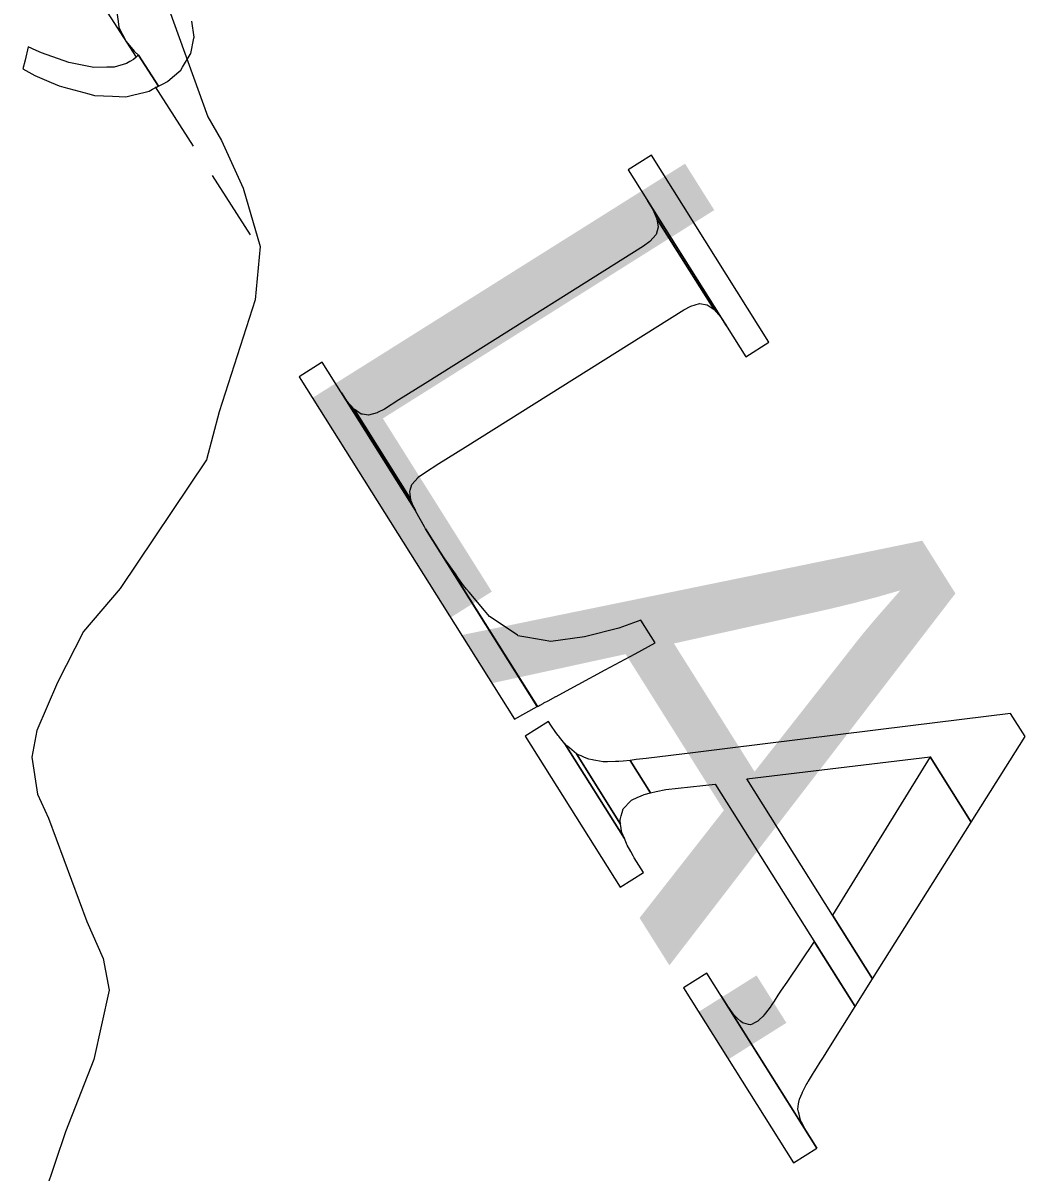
# Model space of a CAD drawing. Extents: x 3962991 to 3983549, y 181631 to 204078.
# Drawn here: x 3974479.7 to 3974707.3, y 196754 to 197015.1 of the extents above; entities that cross this region are included whole.
import ezdxf

# ---------------------------------------------------------------- set-up
doc = ezdxf.new("R2010")
doc.units = 0
for name, color, linetype in [('V-ANNO-MASK', 7, 'Continuous'), ('V-ANNO-MASK2', 7, 'Continuous'), ('V-TOPO-GNAM-IDEN', 7, 'Continuous'), ('V-WETL-SWMP', 7, 'Continuous')]:
    doc.layers.add(name, color=color, linetype=linetype)

msp = doc.modelspace()

# ---------------------------------------------------------------- linework, layer by layer
at = {"layer": 'V-ANNO-MASK2'}
msp.add_lwpolyline([(3974500.96, 197017.66), (3974501.37, 197014.83), (3974501.47, 197014.18), (3974501.48, 197014.1), (3974503.11, 197010.91), (3974504.97, 197008.69), (3974505.13, 197008.49), (3974505.89, 197007.82), (3974510.44, 197000.75), (3974511.49, 197001.3), (3974512.47, 197001.8), (3974513.65, 197002.82), (3974515.53, 197004.42), (3974515.93, 197005.09), (3974517.66, 197007.95), (3974517.8, 197008.18), (3974518.52, 197011.66), (3974518.57, 197011.91), (3974518.04, 197015.53)], dxfattribs=at)
for points in [[(3974480.15, 197006.66), (3974479.68, 197004.7), (3974482.36, 197003.22), (3974486.1, 197001.61), (3974487.9, 197000.82), (3974488.95, 197000.54), (3974494.67, 196998.99), (3974495.94, 196998.64), (3974499.99, 196998.51), (3974503.06, 196998.38), (3974504.52, 196998.74), (3974507.4, 196999.42), (3974508.31, 196999.64), (3974509.13, 197000.09), (3974509.84, 197000.45), (3974510.16, 197000.62), (3974510.2, 197000.62), (3974510.19, 197000.64), (3974510.44, 197000.75), (3974505.89, 197007.82), (3974505.68, 197007.64), (3974505.65, 197007.62), (3974505.39, 197007.36), (3974504.8, 197006.81), (3974503.98, 197006.37), (3974503.22, 197005.92), (3974500.42, 197005.12), (3974498.74, 197005.1), (3974495.79, 197005.03), (3974491.26, 197005.91), (3974490.08, 197006.12), (3974483.91, 197008.37), (3974482.7, 197008.91), (3974480.89, 197009.71)], [(3974622.42, 196985.07), (3974617.16, 196981.77), (3974643.88, 196939.29), (3974649.14, 196942.6)], [(3974622.77, 196972.75), (3974623.68, 196970.61), (3974636.65, 196949.99), (3974638.17, 196948.24), (3974639.48, 196946.28), (3974621.55, 196974.8)], [(3974556.47, 196926.24), (3974554.88, 196927.35), (3974567.78, 196906.83), (3974567.54, 196908.63), (3974567.63, 196908.95), (3974568.04, 196910.28), (3974569.43, 196911.84), (3974569.47, 196911.89), (3974570.86, 196912.91), (3974574.17, 196915), (3974580.12, 196918.74), (3974586.61, 196922.82), (3974629.76, 196949.95), (3974631.35, 196950.78), (3974633.35, 196951.36), (3974635.06, 196951.09), (3974636.65, 196949.99), (3974623.67, 196970.63), (3974623.98, 196968.7), (3974623.48, 196967.05), (3974622.1, 196965.5), (3974620.66, 196964.42), (3974577.52, 196937.29), (3974571.03, 196933.21), (3974565.07, 196929.46), (3974561.77, 196927.38), (3974560.23, 196926.59), (3974560.17, 196926.55), (3974558.17, 196925.98), (3974556.78, 196926.2)], [(3974547.39, 196937.89), (3974542.39, 196934.74), (3974591.31, 196856.96), (3974596.51, 196859.78), (3974571.11, 196900.18), (3974570.86, 196900.63), (3974568.95, 196904.11), (3974568.84, 196904.34), (3974547.65, 196938.05), (3974547.62, 196938.03), (3974547.42, 196937.9)], [(3974553.34, 196929.11), (3974552.04, 196931.06), (3974568.84, 196904.34), (3974568.64, 196904.77)], [(3974553.73, 196928.66), (3974553.35, 196929.09), (3974568.64, 196904.77), (3974568.33, 196905.44), (3974567.82, 196906.54), (3974567.78, 196906.83), (3974554.87, 196927.36), (3974554.36, 196927.94)], [(3974574.61, 196894.67), (3974571.11, 196900.18), (3974596.51, 196859.78), (3974596.54, 196859.79)], [(3974577.54, 196890.46), (3974574.62, 196894.65), (3974596.54, 196859.79), (3974596.75, 196859.91), (3974596.78, 196859.92), (3974596.83, 196859.96), (3974596.92, 196859.99), (3974597.05, 196860.07), (3974597.16, 196860.12), (3974597.82, 196860.49), (3974598.03, 196860.6), (3974598.97, 196861.11), (3974600.73, 196862.06), (3974600.79, 196862.08), (3974602.31, 196862.91), (3974605.76, 196864.77), (3974611.96, 196868.12), (3974618.72, 196871.77), (3974623.32, 196874.25), (3974620.06, 196879.42), (3974615.03, 196877.63), (3974607.25, 196875.61), (3974599.57, 196874.61), (3974594.39, 196875.5), (3974592.11, 196875.89), (3974591.98, 196875.98), (3974587.86, 196878.78), (3974585.67, 196880.26), (3974584.54, 196881.61), (3974581, 196885.81), (3974580.44, 196886.48), (3974579.74, 196887.31), (3974578.63, 196888.89), (3974577.9, 196889.94)], [(3974618.98, 196847.73), (3974617.62, 196847.56), (3974622.26, 196840.19), (3974623.53, 196840.49), (3974625.7, 196840.91), (3974636.94, 196842.18), (3974668.73, 196791.62), (3974672.66, 196797.89), (3974644.09, 196843.33), (3974685.73, 196848.38), (3974695.07, 196833.53), (3974707.3, 196852.96), (3974704.01, 196858.2), (3974681.31, 196855.41), (3974639.71, 196850.28), (3974632.41, 196849.38), (3974621.24, 196848.01)], [(3974599.03, 196856.4), (3974593.75, 196853.08), (3974615.35, 196818.72), (3974620.64, 196822.05), (3974618.53, 196825.4), (3974618.25, 196825.9), (3974617.72, 196826.85), (3974616.92, 196828.3), (3974616.85, 196828.47), (3974616.78, 196828.64), (3974616.28, 196829.83), (3974602.77, 196851.3), (3974601.57, 196852.82), (3974601.4, 196853.03), (3974601.23, 196853.25), (3974600.72, 196853.89), (3974599.6, 196855.55)], [(3974603.42, 196850.74), (3974602.78, 196851.29), (3974616.28, 196829.83), (3974615.71, 196831.19), (3974615.65, 196831.56), (3974615.58, 196832.08), (3974615.44, 196833.04), (3974605.38, 196849.03), (3974604.36, 196849.92), (3974603.81, 196850.4)], [(3974606.03, 196848.75), (3974605.39, 196849.02), (3974615.44, 196833.04), (3974615.31, 196833.99), (3974615.4, 196834.35), (3974615.58, 196834.93), (3974615.81, 196835.7), (3974616.05, 196836.52), (3974616.19, 196836.69), (3974616.46, 196836.99), (3974617.32, 196837.91), (3974617.55, 196838.17), (3974617.89, 196838.53), (3974617.92, 196838.55), (3974619.38, 196839.19), (3974619.96, 196839.45), (3974620.79, 196839.8), (3974622.26, 196840.19), (3974617.61, 196847.57), (3974616.01, 196847.38), (3974615.05, 196847.27), (3974614.3, 196847.27), (3974612.46, 196847.23), (3974612.42, 196847.23), (3974611.86, 196847.22), (3974611.47, 196847.21), (3974609.84, 196847.52), (3974609.32, 196847.62), (3974609.04, 196847.66), (3974608.19, 196847.81), (3974607.2, 196848.24), (3974606.47, 196848.56)], [(3974685.73, 196848.38), (3974663.53, 196812.42), (3974672.66, 196797.89), (3974695.07, 196833.53)], [(3974639.56, 196792.02), (3974638.19, 196794.13), (3974659.99, 196759.47), (3974657.95, 196762.78), (3974657.47, 196763.64), (3974656.77, 196764.93), (3974656.53, 196765.37), (3974656.31, 196765.78), (3974656.14, 196766.45), (3974655.96, 196767.19), (3974655.84, 196767.66), (3974655.68, 196768.31), (3974655.77, 196768.91), (3974655.87, 196769.5), (3974655.92, 196769.92), (3974656.04, 196770.6), (3974656.34, 196771.26), (3974656.65, 196771.95), (3974656.76, 196772.17), (3974656.96, 196772.6), (3974657.62, 196773.83), (3974657.81, 196774.16), (3974658.07, 196774.65), (3974658.06, 196774.66), (3974658.09, 196774.68), (3974659.01, 196776.16), (3974659.39, 196776.76), (3974659.91, 196777.59), (3974660.76, 196778.96), (3974661.51, 196780.11), (3974661.5, 196780.13), (3974662.72, 196782.06), (3974668.73, 196791.62), (3974659.43, 196806.41), (3974653.2, 196797.19), (3974651.94, 196795.32), (3974651.18, 196794.2), (3974650.3, 196792.87), (3974649.76, 196792.08), (3974649.37, 196791.49), (3974648.36, 196790.15), (3974648.33, 196790.13), (3974648.03, 196789.7), (3974647.79, 196789.46), (3974646.91, 196788.57), (3974646.64, 196788.27), (3974646.44, 196788.19), (3974645.86, 196787.91), (3974645.31, 196787.65), (3974644.91, 196787.44), (3974644.52, 196787.54), (3974643.97, 196787.68), (3974643.41, 196787.83), (3974643.11, 196787.9), (3974642.68, 196788.3), (3974642, 196788.94), (3974641.4, 196789.49), (3974641.32, 196789.56), (3974641.02, 196789.98), (3974640.14, 196791.21)], [(3974635, 196799.21), (3974629.72, 196795.88), (3974654.71, 196756.14), (3974659.99, 196759.47)]]:
    msp.add_lwpolyline(points, close=True, dxfattribs=at)
at = {"layer": 'V-WETL-SWMP'}
for p, q in [((3974511.7, 197021.51), (3974521.69, 196993.82)), ((3974496.77, 197020.85), (3974505.4, 197007.38)), ((3974509.72, 197000.64), (3974518.36, 196987.17)), ((3974521.69, 196993.82), (3974524.77, 196988.42)), ((3974524.77, 196988.42), (3974529.73, 196977.6)), ((3974522.67, 196980.44), (3974531.31, 196966.97)), ((3974529.73, 196977.6), (3974533.52, 196964.34)), ((3974533.52, 196964.34), (3974532.45, 196952.24)), ((3974532.45, 196952.24), (3974524.28, 196926.76)), ((3974524.28, 196926.76), (3974521.39, 196915.85)), ((3974521.39, 196915.85), (3974501.78, 196886.61)), ((3974501.78, 196886.61), (3974493.44, 196876.84)), ((3974493.44, 196876.84), (3974487.53, 196865.29)), ((3974487.53, 196865.29), (3974482.82, 196854.36)), ((3974482.82, 196854.36), (3974481.68, 196848.3)), ((3974481.68, 196848.3), (3974482.99, 196839.85)), ((3974482.99, 196839.85), (3974485.47, 196834.44)), ((3974485.47, 196834.44), (3974494.2, 196810.97)), ((3974494.2, 196810.97), (3974497.93, 196802.55)), ((3974497.93, 196802.55), (3974499.22, 196795.32)), ((3974499.22, 196795.32), (3974495.78, 196779.56)), ((3974495.78, 196779.56), (3974489.32, 196763.17)), ((3974489.32, 196763.17), (3974484.65, 196749.21))]:
    msp.add_line(p, q, dxfattribs=at)

# ---------------------------------------------------------------- texts
at = {"layer": 'V-ANNO-MASK'}
msp.add_text('LA.', height=100, rotation=302.1654, dxfattribs=at).set_placement((3974539.58, 196939.21))
at = {"layer": 'V-TOPO-GNAM-IDEN'}
msp.add_text('LA.', height=100, rotation=302.1654, dxfattribs=at).set_placement((3974539.58, 196939.21))

doc.saveas('drawing.dxf')
